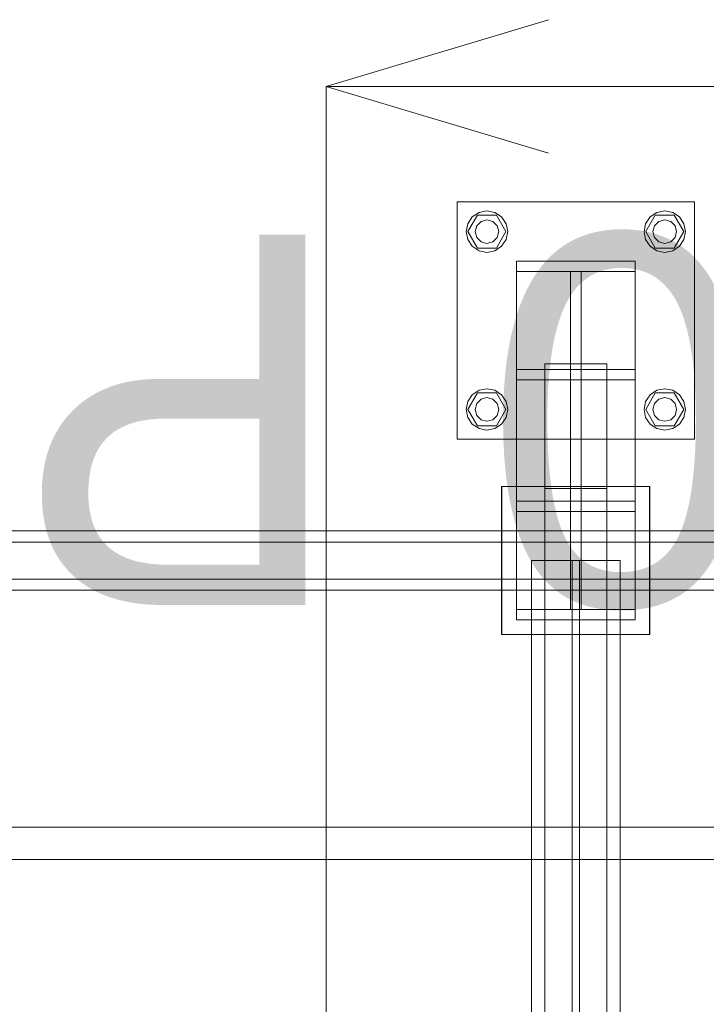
# Model space of a CAD drawing. Header units: millimetres. Extents: x -4738 to 65662, y -68080 to 6847.
# Tile 461 of 656: x 4043 to 4507, y -17870 to -17205. Entities that reach past the tile are written whole.
import ezdxf

# ---------------------------------------------------------------- set-up
doc = ezdxf.new("R2010")
doc.units = ezdxf.units.MM
doc.layers.add('COTAS_P', color=1, linetype='Continuous', lineweight=0)
doc.layers.add('superior_C01', color=7, linetype='Continuous', lineweight=0)
doc.dimstyles.new('R19_100', dxfattribs={"dimtxt": 250, "dimasz": 150, "dimexe": 150, "dimexo": 80, "dimgap": 100, "dimtad": 1, "dimtih": 1, "dimtoh": 1, "dimdsep": 46, "dimcen": 0.09, "dimadec": 0, "dimazin": 0, "dimtfac": 1, "dimtdec": 4, "dimtofl": 0, "dimtmove": 0, "dimatfit": 3, "dimfxl": 1, "dimtolj": 1, "dimtzin": 0, "dimarcsym": 0})

# ---------------------------------------------------------------- blocks, each defined once
blk = doc.blocks.new('DIM_R31_36')
at = {"layer": 'COTAS_P'}
for p, q in [((4250, -17250), (4400, -17205)), ((5950, -17250), (5800, -17205)), ((4250, -18150), (4250, -17250)), ((5950, -17250), (4250, -17250)), ((4250, -17250), (4400, -17295)), ((5950, -17250), (5800, -17295)), ((5950, -18150), (5950, -17250))]:
    blk.add_line(p, q, dxfattribs=at)
blk.add_text('1700 P', height=250, rotation=180, dxfattribs=at).set_placement((5100, -17350))

msp = doc.modelspace()

# ---------------------------------------------------------------- linework, layer by layer
at = {"layer": 'superior_C01'}
for p, q in [((4338.457, -17488.019), (4338.457, -17328.019)), ((4338.457, -17328.019), (4498.457, -17328.019)), ((4498.457, -17328.019), (4498.457, -17488.019)), ((4348.557, -17338.119), (4353.099, -17335.084)), ((4353.099, -17335.084), (4358.457, -17334.019)), ((4358.457, -17334.019), (4363.814, -17335.084)), ((4363.814, -17335.084), (4368.356, -17338.119)), ((4468.557, -17338.119), (4473.099, -17335.084)), ((4473.099, -17335.084), (4478.457, -17334.019)), ((4478.457, -17334.019), (4483.814, -17335.084)), ((4483.814, -17335.084), (4488.356, -17338.119)), ((4344.457, -17348.019), (4345.522, -17342.661)), ((4345.522, -17342.661), (4348.557, -17338.119)), ((4345.657, -17348.019), (4352.057, -17336.934)), ((4351.529, -17344.019), (4354.457, -17341.091)), ((4352.057, -17336.934), (4364.857, -17336.934)), ((4354.457, -17341.091), (4358.457, -17340.019)), ((4358.457, -17340.019), (4362.457, -17341.091)), ((4362.457, -17341.091), (4365.385, -17344.019)), ((4364.857, -17336.934), (4371.257, -17348.019)), ((4368.356, -17338.119), (4371.391, -17342.661)), ((4371.391, -17342.661), (4372.457, -17348.019)), ((4464.457, -17348.019), (4465.522, -17342.661)), ((4465.522, -17342.661), (4468.557, -17338.119)), ((4465.657, -17348.019), (4472.057, -17336.934)), ((4471.529, -17344.019), (4474.457, -17341.091)), ((4472.057, -17336.934), (4484.857, -17336.934)), ((4474.457, -17341.091), (4478.457, -17340.019)), ((4478.457, -17340.019), (4482.457, -17341.091)), ((4482.457, -17341.091), (4485.385, -17344.019)), ((4484.857, -17336.934), (4491.257, -17348.019)), ((4488.356, -17338.119), (4491.391, -17342.661)), ((4491.391, -17342.661), (4492.457, -17348.019)), ((4345.522, -17353.376), (4344.457, -17348.019)), ((4352.057, -17359.104), (4345.657, -17348.019)), ((4350.457, -17348.019), (4351.529, -17344.019)), ((4351.529, -17352.019), (4350.457, -17348.019)), ((4371.257, -17348.019), (4364.857, -17359.104)), ((4365.385, -17344.019), (4366.457, -17348.019)), ((4366.457, -17348.019), (4365.385, -17352.019)), ((4372.457, -17348.019), (4371.391, -17353.376)), ((4465.522, -17353.376), (4464.457, -17348.019)), ((4472.057, -17359.104), (4465.657, -17348.019)), ((4470.457, -17348.019), (4471.529, -17344.019)), ((4471.529, -17352.019), (4470.457, -17348.019)), ((4491.257, -17348.019), (4484.857, -17359.104)), ((4485.385, -17344.019), (4486.457, -17348.019)), ((4486.457, -17348.019), (4485.385, -17352.019)), ((4492.457, -17348.019), (4491.391, -17353.376)), ((4348.557, -17357.918), (4345.522, -17353.376)), ((4354.457, -17354.947), (4351.529, -17352.019)), ((4358.457, -17356.019), (4354.457, -17354.947)), ((4362.457, -17354.947), (4358.457, -17356.019)), ((4365.385, -17352.019), (4362.457, -17354.947)), ((4371.391, -17353.376), (4368.356, -17357.918)), ((4468.557, -17357.918), (4465.522, -17353.376)), ((4474.457, -17354.947), (4471.529, -17352.019)), ((4478.457, -17356.019), (4474.457, -17354.947)), ((4482.457, -17354.947), (4478.457, -17356.019)), ((4485.385, -17352.019), (4482.457, -17354.947)), ((4491.391, -17353.376), (4488.356, -17357.918)), ((4353.099, -17360.953), (4348.557, -17357.918)), ((4364.857, -17359.104), (4352.057, -17359.104)), ((4358.457, -17362.019), (4353.099, -17360.953)), ((4363.814, -17360.953), (4358.457, -17362.019)), ((4368.356, -17357.918), (4363.814, -17360.953)), ((4473.099, -17360.953), (4468.557, -17357.918)), ((4484.857, -17359.104), (4472.057, -17359.104)), ((4478.457, -17362.019), (4473.099, -17360.953)), ((4483.814, -17360.953), (4478.457, -17362.019)), ((4488.356, -17357.918), (4483.814, -17360.953)), ((4378.457, -17375.019), (4378.457, -17368.019)), ((4378.457, -17368.019), (4458.457, -17368.019)), ((4378.457, -17368.019), (4378.457, -17530)), ((4458.457, -17368.019), (4458.457, -17375.019)), ((4458.457, -17530), (4458.457, -17368.019)), ((4458.457, -17375.019), (4378.457, -17375.019)), ((4378.457, -17537), (4378.457, -17375.019)), ((4414.957, -17441.019), (4414.957, -17375.019)), ((4414.957, -17375.019), (4421.957, -17375.019)), ((4414.957, -17375.019), (4414.957, -17537)), ((4421.957, -17375.019), (4421.957, -17441.019)), ((4421.957, -17537), (4421.957, -17375.019)), ((4458.457, -17375.019), (4458.457, -17537)), ((4378.457, -17448.019), (4378.457, -17441.019)), ((4378.457, -17441.019), (4458.457, -17441.019)), ((4378.457, -17441.019), (4378.457, -17603)), ((4397.457, -18562.825), (4397.457, -17437.175)), ((4397.457, -17437.175), (4439.457, -17437.175)), ((4421.957, -17441.019), (4414.957, -17441.019)), ((4414.957, -17603), (4414.957, -17441.019)), ((4421.957, -17441.019), (4421.957, -17603)), ((4439.457, -17437.175), (4439.457, -18562.825)), ((4458.457, -17441.019), (4458.457, -17448.019)), ((4458.457, -17603), (4458.457, -17441.019)), ((4458.457, -17448.019), (4378.457, -17448.019)), ((4378.457, -17610), (4378.457, -17448.019)), ((4458.457, -17448.019), (4458.457, -17610)), ((4348.557, -17458.119), (4353.099, -17455.084)), ((4353.099, -17455.084), (4358.457, -17454.019)), ((4358.457, -17454.019), (4363.814, -17455.084)), ((4363.814, -17455.084), (4368.356, -17458.119)), ((4468.557, -17458.119), (4473.099, -17455.084)), ((4473.099, -17455.084), (4478.457, -17454.019)), ((4478.457, -17454.019), (4483.814, -17455.084)), ((4483.814, -17455.084), (4488.356, -17458.119)), ((4344.457, -17468.019), (4345.522, -17462.661)), ((4345.522, -17462.661), (4348.557, -17458.119)), ((4345.657, -17468.019), (4352.057, -17456.934)), ((4351.529, -17464.019), (4354.457, -17461.091)), ((4352.057, -17456.934), (4364.857, -17456.934)), ((4354.457, -17461.091), (4358.457, -17460.019)), ((4358.457, -17460.019), (4362.457, -17461.091)), ((4362.457, -17461.091), (4365.385, -17464.019)), ((4364.857, -17456.934), (4371.257, -17468.019)), ((4368.356, -17458.119), (4371.391, -17462.661)), ((4371.391, -17462.661), (4372.457, -17468.019)), ((4464.457, -17468.019), (4465.522, -17462.661)), ((4465.522, -17462.661), (4468.557, -17458.119)), ((4465.657, -17468.019), (4472.057, -17456.934)), ((4471.529, -17464.019), (4474.457, -17461.091)), ((4472.057, -17456.934), (4484.857, -17456.934)), ((4474.457, -17461.091), (4478.457, -17460.019)), ((4478.457, -17460.019), (4482.457, -17461.091)), ((4482.457, -17461.091), (4485.385, -17464.019)), ((4484.857, -17456.934), (4491.257, -17468.019)), ((4488.356, -17458.119), (4491.391, -17462.661)), ((4491.391, -17462.661), (4492.457, -17468.019)), ((4345.522, -17473.376), (4344.457, -17468.019)), ((4352.057, -17479.104), (4345.657, -17468.019)), ((4350.457, -17468.019), (4351.529, -17464.019)), ((4351.529, -17472.019), (4350.457, -17468.019)), ((4371.257, -17468.019), (4364.857, -17479.104)), ((4365.385, -17464.019), (4366.457, -17468.019)), ((4366.457, -17468.019), (4365.385, -17472.019)), ((4372.457, -17468.019), (4371.391, -17473.376)), ((4465.522, -17473.376), (4464.457, -17468.019)), ((4472.057, -17479.104), (4465.657, -17468.019)), ((4470.457, -17468.019), (4471.529, -17464.019)), ((4471.529, -17472.019), (4470.457, -17468.019)), ((4491.257, -17468.019), (4484.857, -17479.104)), ((4485.385, -17464.019), (4486.457, -17468.019)), ((4486.457, -17468.019), (4485.385, -17472.019)), ((4492.457, -17468.019), (4491.391, -17473.376)), ((4348.557, -17477.918), (4345.522, -17473.376)), ((4354.457, -17474.947), (4351.529, -17472.019)), ((4358.457, -17476.019), (4354.457, -17474.947)), ((4362.457, -17474.947), (4358.457, -17476.019)), ((4365.385, -17472.019), (4362.457, -17474.947)), ((4371.391, -17473.376), (4368.356, -17477.918)), ((4468.557, -17477.918), (4465.522, -17473.376)), ((4474.457, -17474.947), (4471.529, -17472.019)), ((4478.457, -17476.019), (4474.457, -17474.947)), ((4482.457, -17474.947), (4478.457, -17476.019)), ((4485.385, -17472.019), (4482.457, -17474.947)), ((4491.391, -17473.376), (4488.356, -17477.918)), ((4353.099, -17480.953), (4348.557, -17477.918)), ((4364.857, -17479.104), (4352.057, -17479.104)), ((4358.457, -17482.019), (4353.099, -17480.953)), ((4363.814, -17480.953), (4358.457, -17482.019)), ((4368.356, -17477.918), (4363.814, -17480.953)), ((4473.099, -17480.953), (4468.557, -17477.918)), ((4484.857, -17479.104), (4472.057, -17479.104)), ((4478.457, -17482.019), (4473.099, -17480.953)), ((4483.814, -17480.953), (4478.457, -17482.019)), ((4488.356, -17477.918), (4483.814, -17480.953)), ((4498.457, -17488.019), (4338.457, -17488.019)), ((4368.187, -17620), (4368.187, -17520)), ((4368.187, -17520), (4468.187, -17520)), ((4368.457, -17620), (4368.457, -17520)), ((4368.457, -17520), (4468.457, -17520)), ((4397.457, -18478.594), (4397.457, -17521.406)), ((4397.457, -17521.406), (4439.457, -17521.406)), ((4439.457, -17521.406), (4439.457, -18478.594)), ((4468.187, -17520), (4468.187, -17620)), ((4468.457, -17520), (4468.457, -17620)), ((4458.457, -17530), (4378.457, -17530)), ((4378.457, -17530), (4378.457, -17537)), ((4458.457, -17537), (4458.457, -17530)), ((4378.457, -17537), (4458.457, -17537)), ((4421.957, -17537), (4414.957, -17537)), ((4414.957, -17537), (4414.957, -17603)), ((4421.957, -17603), (4421.957, -17537)), ((4905.916, -17550), (3750.355, -17550)), ((3761.139, -17550), (4916.701, -17550)), ((4982.757, -17550), (3827.195, -17550)), ((3840.676, -17550), (4996.238, -17550)), ((4903.985, -17557.5), (3826.611, -17557.5)), ((3841.26, -17557.5), (4918.633, -17557.5)), ((4448.457, -17570), (4388.457, -17570)), ((4388.457, -17570), (4388.457, -18430)), ((4420.957, -17570), (4415.957, -17570)), ((4415.957, -17570), (4415.957, -18430)), ((4420.957, -18430), (4420.957, -17570)), ((4448.457, -18430), (4448.457, -17570)), ((3826.611, -17582.5), (4903.985, -17582.5)), ((3841.26, -17582.5), (4918.633, -17582.5)), ((3750.355, -17590), (4905.916, -17590)), ((3761.139, -17590), (4916.701, -17590)), ((3827.195, -17590), (4982.757, -17590)), ((3840.676, -17590), (4996.238, -17590)), ((4458.457, -17603), (4378.457, -17603)), ((4378.457, -17603), (4378.457, -17610)), ((4414.957, -17603), (4421.957, -17603)), ((4458.457, -17610), (4458.457, -17603)), ((4378.457, -17610), (4458.457, -17610)), ((4468.187, -17620), (4368.187, -17620)), ((4468.457, -17620), (4368.457, -17620)), ((1103.221, -17750), (10242.208, -17750)), ((10243.564, -17750), (1104.577, -17750)), ((3790.259, -17771.702), (4734.419, -17771.702)), ((4736.026, -17771.702), (3791.867, -17771.702))]:
    msp.add_line(p, q, dxfattribs=at)

# ---------------------------------------------------------------- dimensions: what is measured, and where the dimension line sits
at = {"layer": 'COTAS_P'}
dim = msp.add_aligned_dim(p1=(5950, -18150), p2=(4250, -18150), distance=-900, text='<> P', dimstyle='R19_100', dxfattribs=at)
dim.commit()
dim.dimension.update_dxf_attribs({"geometry": 'DIM_R31_36', "text_midpoint": (5100, -17250)})

doc.saveas('drawing.dxf')
